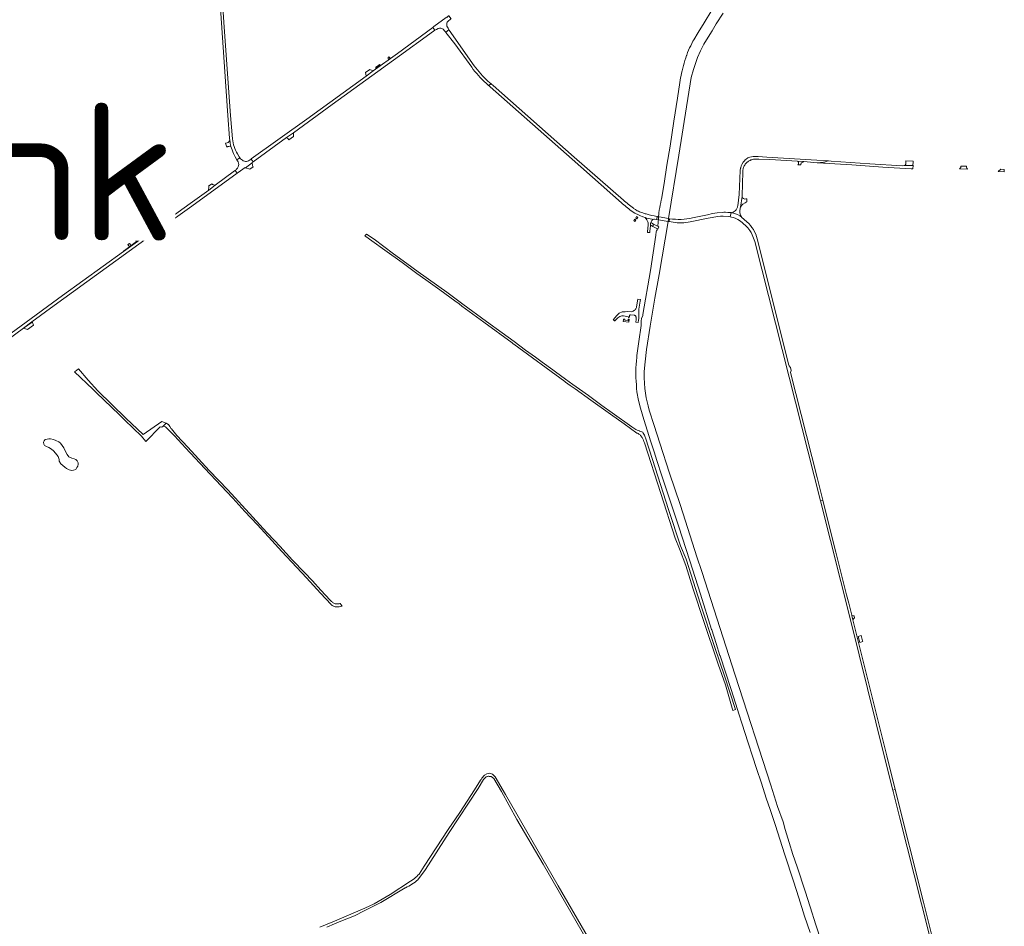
# Model space of a CAD drawing. Header units: metres. Extents: x 166325 to 190320, y 381923 to 404576.
# Tile 626 of 656: x 171930 to 173216, y 396203 to 397386. Entities that reach past the tile are written whole.
import ezdxf

# ---------------------------------------------------------------- set-up
doc = ezdxf.new("R2010")
doc.units = ezdxf.units.M
for name, color, linetype, lineweight in [('B-WE-OG-WATER_BEEK-GV', 8, 'Continuous', 18), ('B-WE-OG-WATER_MEER-GV', 8, 'Continuous', 18), ('B-WE-VH-VERHARDING_ASFALT-GV', 8, 'Continuous', 18), ('B-WE-VH-VERHARDING_BETON-GV', 8, 'Continuous', 18), ('B-WE-VH-VERHARDING_BETONSTRAATSTEEN-GV', 8, 'Continuous', 18), ('B-WE-VH-VERHARDING_FUNDERING_ZAND-GV', 8, 'Continuous', 18), ('B-WE-VH-VERHARDING_GESLOTEN-GV', 8, 'Continuous', 18), ('B-WE-VH-VERHARDING_STRAATBAKSTEEN-GV', 8, 'Continuous', 18), ('X-XX-AL-TEKENBLAD-T50', 4, 'Continuous', 50)]:
    doc.layers.add(name, color=color, linetype=linetype, lineweight=lineweight)
doc.styles.add('NLCS-ISO-M500-T50', font='NLCS-ISO.ttf', dxfattribs={"height": 2.5})

msp = doc.modelspace()

# ---------------------------------------------------------------- linework, layer by layer
at = {"layer": 'B-WE-OG-WATER_BEEK-GV', "flags": 128}
for points in [[(172833.91, 397398.434), (172823.652, 397382.086), (172815.813, 397369.649), (172810.241, 397360.046), (172809.241, 397358.213), (172807.71, 397355.271), (172806.251, 397352.294), (172804.864, 397349.282), (172803.549, 397346.238), (172802.309, 397343.163), (172801.144, 397340.059), (172800.952, 397339.539), (172799.798, 397336.271), (172798.719, 397332.978), (172797.717, 397329.66), (172796.791, 397326.32), (172795.943, 397322.96), (172795.173, 397319.58), (172795.084, 397319.25), (172794.319, 397316.252), (172793.633, 397313.236), (172793.025, 397310.203), (172792.495, 397307.155), (172792.044, 397304.094), (172789.144, 397283.743), (172784.438, 397253.547), (172779.351, 397220.906), (172775.285, 397196.221), (172771.612, 397172.424), (172768.055, 397151.767), (172767.887, 397151.068), (172767.122, 397147.691), (172766.435, 397144.296), (172765.827, 397140.886), (172765.297, 397137.464), (172764.847, 397134.03), (172763.669, 397120.887), (172763.461, 397117.537), (172763.778, 397116.119), (172764.498, 397115.633), (172763.54, 397112.649), (172763.245, 397112.795), (172762.81, 397113.036), (172762.32, 397111.914), (172761.813, 397110.568), (172761.381, 397109.197), (172761.027, 397107.803), (172760.75, 397106.392), (172760.552, 397104.967), (172753.584, 397058.975), (172743.879, 397001.539), (172743.604, 396999.679), (172742.22, 396996.576), (172741.707, 396992.162), (172741.707, 396986.848), (172738.665, 396966.277), (172736.022, 396947.884), (172735.796, 396945.684), (172735.758, 396945.294), (172735.356, 396940.722), (172735.032, 396936.144), (172734.789, 396931.561), (172734.683, 396928.86), (172734.682, 396928.137), (172734.718, 396923.488), (172734.833, 396918.841), (172735.029, 396914.196), (172735.305, 396909.555), (172735.66, 396904.92), (172736.095, 396900.292), (172738.189, 396888.932), (172740.584, 396878.938), (172744.981, 396864.304), (172754.138, 396834.979), (172758.401, 396822.294), (172762.163, 396810.982), (172768.66, 396790.809), (172790.206, 396725.621), (172805.168, 396679.715), (172819.262, 396636.164), (172833.553, 396590.053), (172833.66, 396589.727), (172839.602, 396571.746), (172844.476, 396556.395), (172844.723, 396555.617), (172858.655, 396513.015), (172865.36, 396492.505), (172869.3, 396480.189), (172872.938, 396468.073), (172881.431, 396442.043), (172887.096, 396424.67), (172892.237, 396408.619), (172898.745, 396389.351), (172904.888, 396370.12), (172909.791, 396355.355), (172916.386, 396335.537), (172929.157, 396296.226), (172940.275, 396261.731), (172947.201, 396240.039), (172955.017, 396216.01), (172962.077, 396194.572)], [(172976.532, 396183.372), (172969.704, 396204.466), (172962.15, 396228.127), (172955.525, 396248.732), (172945.083, 396280.161), (172939.738, 396296.445), (172934.785, 396312.233), (172929.614, 396329.158), (172926.899, 396338.893), (172919.432, 396359.134), (172910.672, 396386.813), (172864.146, 396530.416), (172820.718, 396665.791), (172814.3, 396685.129), (172799.485, 396731.712), (172792.504, 396753.133), (172778.574, 396794.455), (172765.917, 396833.216), (172758.558, 396856.458), (172752.183, 396876.498), (172750.586, 396882.093), (172748.044, 396892.666), (172746.331, 396904.886), (172745.541, 396918.678), (172745.624, 396922.747), (172745.707, 396926.858), (172746.708, 396939.575), (172748.676, 396955.701), (172753.556, 396986.173), (172759.636, 397022.494), (172765.17, 397053.627), (172776.78, 397122.88), (172776.791, 397122.943), (172777.373, 397126.415), (172777.411, 397126.64), (172790.614, 397209.17), (172800.659, 397272.474), (172805.592, 397302.257), (172806.931, 397310.668), (172809.716, 397321.388), (172815.204, 397336.757), (172819.077, 397345.436), (172821.207, 397349.727), (172823.613, 397354.424), (172828.981, 397363.426), (172834.14, 397371.777), (172839.676, 397380.711), (172848.574, 397394.529)]]:
    msp.add_lwpolyline(points, dxfattribs=at)
at = {"layer": 'B-WE-OG-WATER_MEER-GV', "flags": 128}
msp.add_lwpolyline([(171962.246, 396836.509), (171961.505, 396834.604), (171961.823, 396832.275), (171962.881, 396830.159), (171965.527, 396828.994), (171968.49, 396827.619), (171971.983, 396825.396), (171974.311, 396823.491), (171977.275, 396820.528), (171980.45, 396816.189), (171982.037, 396812.273), (171981.931, 396809.839), (171984.26, 396806.558), (171989.128, 396802.007), (171991.668, 396800.314), (171994.949, 396798.62), (171998.653, 396797.879), (172000.558, 396798.091), (172003.521, 396799.149), (172004.791, 396801.478), (172006.167, 396803.383), (172006.802, 396805.923), (172006.591, 396807.828), (172005.321, 396810.262), (172003.627, 396811.955), (172001.299, 396813.119), (171998.441, 396813.966), (171995.584, 396815.024), (171994.526, 396815.765), (171992.515, 396818.411), (171990.61, 396821.586), (171988.176, 396827.195), (171985.847, 396830.476), (171983.625, 396833.228), (171981.296, 396835.027), (171977.698, 396836.72), (171974.417, 396837.99), (171970.395, 396838.943), (171968.49, 396839.049), (171966.374, 396838.837), (171963.834, 396838.096)], close=True, dxfattribs=at)
at = {"layer": 'B-WE-VH-VERHARDING_ASFALT-GV', "flags": 128}
for points in [[(172163.7, 397821.76), (172164.131, 397815.23), (172168.541, 397748.361), (172169.121, 397739.973), (172169.254, 397738.053), (172175.261, 397651.182), (172175.809, 397643.258), (172176.769, 397629.368), (172176.784, 397629.157), (172177.484, 397619.036), (172179.426, 397590.976), (172180.152, 397580.473), (172180.246, 397579.118), (172202.241, 397261.02), (172204.401, 397231.527), (172204.672, 397228.571)], [(172208.071, 397230.6), (172205.421, 397261.18), (172197.311, 397376.66), (172188.929, 397500)], [(172490.87, 397372.709), (172490.638, 397373.039), (172486.468, 397370.065), (172486.754, 397369.684), (172498.44, 397354.85), (172520.38, 397324.16)], [(172523.781, 397325.93), (172490.87, 397372.709)], [(172539.184, 397303.295), (172542.515, 397300.462), (172545.769, 397302.314), (172541.545, 397305.834)], [(172654.163, 397206.753), (172548.433, 397300.093), (172546.243, 397301.919), (172546.119, 397302.022), (172545.769, 397302.314), (172542.515, 397300.462), (172542.793, 397300.226), (172543.741, 397299.419), (172544.631, 397298.662), (172651.582, 397203.972), (172715.832, 397147.341)], [(172209.421, 397211.67), (172211.51, 397207.375), (172213.862, 397203.351), (172217.844, 397206.022), (172216.937, 397207.284), (172214.509, 397211.114)], [(172218.832, 397204.672), (172218.786, 397204.723), (172218.741, 397204.773), (172217.844, 397206.022), (172213.862, 397203.351), (172214.637, 397202.027), (172214.704, 397201.912), (172215.55, 397200.464)], [(172233.843, 397199.294), (172233.773, 397199.709), (172235.004, 397200.601), (172232.48, 397204.285), (172231.064, 397203.305), (172230.43, 397202.866), (172229.183, 397202.004)], [(172718.406, 397150.659), (172654.163, 397206.753)], [(173096.763, 397195.709), (173096.412, 397196.496), (173096.399, 397197.467), (173096.478, 397198.953), (173096.616, 397201.561), (173087.264, 397201.98), (173087.143, 397199.137), (173087.094, 397197.997), (173087.071, 397197.447)], [(172210.994, 397188.78), (172185.597, 397170.05), (172185.564, 397170.025), (172177.102, 397163.87), (172153.129, 397146.43), (172096.445, 397105.527), (172096.441, 397105.524), (172066.108, 397083.577), (171986.467, 397025.955), (171932.371, 396986.618), (171843.868, 396922.085)], [(172098.736, 397102.194), (172155.181, 397142.917), (172214.386, 397185.772), (172211.832, 397189.375)], [(172211.832, 397189.375), (172214.386, 397185.772), (172215.755, 397186.762), (172224.657, 397193.206), (172225.078, 397192.992), (172233.843, 397199.294)], [(173084.774, 397195.651), (173096.763, 397195.709)], [(172759.1, 397125.839), (172761.518, 397125.443), (172762.223, 397127.309), (172762.927, 397129.175), (172762.749, 397129.206), (172761.953, 397129.341), (172758.744, 397130.001), (172755.546, 397130.712), (172751.846, 397131.603), (172748.164, 397132.563), (172747.023, 397132.91), (172743.784, 397133.895), (172739.533, 397135.593), (172737.963, 397136.144), (172736.469, 397136.876), (172734.076, 397138.293), (172731.772, 397139.85), (172731.472, 397140.064)], [(172728.688, 397136.626), (172733.276, 397133.827), (172738.011, 397131.283), (172739.697, 397130.705), (172743.902, 397128.85), (172744.137, 397128.767), (172746.335, 397128.029), (172746.865, 397127.864), (172748.974, 397127.253), (172751.222, 397126.683), (172753.488, 397126.191), (172755.769, 397125.777), (172756.768, 397125.587), (172756.902, 397125.562)], [(172778.704, 397126.414), (172778.187, 397122.714), (172783.179, 397121.897)], [(172805.672, 397122.322), (172829.18, 397127.09), (172841.602, 397129.502)], [(172841.602, 397129.502), (172845.034, 397129.772), (172848.476, 397129.812), (172855.055, 397129.479), (172857.797, 397128.931), (172858.93, 397134.313), (172857.23, 397134.374), (172854.643, 397134.623), (172851.66, 397134.846), (172849.484, 397134.796), (172847.462, 397134.697), (172840.867, 397134.281), (172834.585, 397133.151), (172828.378, 397131.663), (172808.813, 397127.412)], [(172879.593, 397122.36), (172872.761, 397128.411), (172872.474, 397128.91), (172870.619, 397130.03), (172867.211, 397131.78), (172863.634, 397133.074), (172860.647, 397133.948), (172859.682, 397134.286), (172858.93, 397134.313), (172857.797, 397128.931), (172859.339, 397128.623), (172861.932, 397127.865), (172865.019, 397126.748), (172867.949, 397125.243), (172869.959, 397124.03), (172871.744, 397122.854), (172873.268, 397121.492), (172875.263, 397119.912), (172877.982, 397117.427), (172880.97, 397114.621), (172883.621, 397111.179), (172884.98, 397108.553), (172885.726, 397107.328), (172889.136, 397098.819), (172889.8, 397096.668), (172934.822, 396919.631), (172975.571, 396757.961), (172978.752, 396758.826), (172971.313, 396788.413), (172936.623, 396925.594), (172936.799, 396926.917), (172937.283, 396928.161), (172936.401, 396932.283), (172935.652, 396933.045), (172935.035, 396933.918), (172934.704, 396934.553), (172934.443, 396935.221), (172893.198, 397099.944)], [(171896.445, 396955.448), (171935.216, 396983.663), (171946.317, 396991.768), (171975.476, 397013.062), (172098.736, 397102.194)], [(173110.332, 396234.282), (173073.373, 396381.082), (173070.241, 396380.241), (173079.421, 396343.914), (173107.532, 396232.122), (173142.842, 396091.502), (173156.323, 396037.693), (173161.692, 396015.691), (173162.873, 396008.094)], [(173167.493, 396006.031), (173146.472, 396089.812), (173110.332, 396234.282)]]:
    msp.add_lwpolyline(points, dxfattribs=at)
for points in [[(172472.462, 397372.357), (172469.705, 397376.027), (172423.485, 397342.212), (172391.828, 397319.245), (172382.713, 397312.633), (172305.11, 397256.333), (172232.753, 397204.474), (172232.48, 397204.285), (172235.004, 397200.601), (172278.802, 397232.306), (172287.586, 397238.664), (172338.27, 397275.354), (172426.118, 397339.15), (172465.65, 397367.592)], [(172888.155, 397204.035), (172888.555, 397204.102), (172890.284, 397204.246), (172892.017, 397204.311), (172893.752, 397204.296), (172895.306, 397204.215), (172909.629, 397203.681), (172945.568, 397201.396), (172953.783, 397200.873), (172971.442, 397199.539), (172975.659, 397199.665), (172977.584, 397199.804), (172979.497, 397200.055), (172981.392, 397200.418), (172983.263, 397200.891), (172986.205, 397201.887), (172982.706, 397202.079), (172970.874, 397202.738), (172905.646, 397206.809), (172894.54, 397207.541), (172889.789, 397207.669), (172887.908, 397207.593), (172885.523, 397207.255), (172883.567, 397206.729), (172880.968, 397205.666), (172878.57, 397204.016), (172877.444, 397203.075), (172876.359, 397202.104), (172874.929, 397200.315), (172873.042, 397197.035), (172872.3, 397195.499), (172871.644, 397192.957), (172871.4, 397192.191), (172870.75, 397189.222), (172869.416, 397158.215), (172868.566, 397150.455), (172867.59, 397143.117), (172867.419, 397142.193), (172867.17, 397141.284), (172866.845, 397140.4), (172866.446, 397139.546), (172865.976, 397138.729), (172865.439, 397137.955), (172864.387, 397136.771), (172861.75, 397134.792), (172860.991, 397134.527), (172859.682, 397134.286), (172860.647, 397133.948), (172863.634, 397133.074), (172867.211, 397131.78), (172870.619, 397130.03), (172872.474, 397128.91), (172872.019, 397129.699), (172871.19, 397130.806), (172870.653, 397132.833), (172870.557, 397133.91), (172870.521, 397135.068), (172870.606, 397137.775), (172870.734, 397138.814), (172870.982, 397140.018), (172871.409, 397141.468), (172873.418, 397155.198), (172873.334, 397155.676), (172873.308, 397156.161), (172874.196, 397187.675), (172874.259, 397188.837), (172874.401, 397189.993), (172874.623, 397191.136), (172874.922, 397192.262), (172875.297, 397193.364), (172875.748, 397194.438), (172876.271, 397195.478), (172876.864, 397196.48), (172877.525, 397197.439), (172878.25, 397198.351), (172879.036, 397199.21), (172879.879, 397200.014), (172880.775, 397200.757), (172881.72, 397201.438), (172882.71, 397202.052), (172883.739, 397202.596), (172884.803, 397203.069), (172885.897, 397203.467), (172887.016, 397203.79)], [(172989.839, 397201.687), (172986.205, 397201.887), (172983.263, 397200.891), (172981.392, 397200.418), (172979.497, 397200.055), (172977.584, 397199.804), (172975.659, 397199.665), (172971.442, 397199.539), (172987.319, 397198.529), (172994.6, 397197.994), (173016.816, 397196.571), (173057.086, 397193.843), (173071.957, 397192.921), (173094.148, 397191.666), (173096.205, 397191.55), (173096.763, 397195.709), (173084.774, 397195.651), (173082.517, 397195.617), (173040.142, 397198.175)], [(172764.891, 397128.831), (172762.927, 397129.175), (172761.518, 397125.443), (172761.787, 397125.399), (172764.3, 397124.988), (172776.791, 397122.943), (172778.187, 397122.714), (172778.704, 397126.414), (172777.411, 397126.64)], [(172738.65, 397004.036), (172738.58, 397006.611), (172738.72, 397008.175), (172739.004, 397010.78), (172739.349, 397013.38), (172739.754, 397015.971), (172740.219, 397018.553), (172740.744, 397021.123), (172737.226, 397021.559), (172735.651, 397011.536), (172735.608, 397011.359), (172735.357, 397010.536), (172735.031, 397009.738), (172734.633, 397008.975), (172734.165, 397008.252), (172733.632, 397007.575), (172733.039, 397006.951), (172731.19, 397005.881), (172728.74, 397004.963), (172724.079, 397005.151), (172720.568, 397004.983), (172716.67, 397004.797), (172712.76, 397002.98), (172709.95, 397000.208), (172705.203, 396994.522), (172706.015, 396993.927), (172706.965, 396993.177), (172707.211, 396992.983), (172708.959, 396994.785), (172709.496, 396995.278), (172711.337, 396996.966), (172712.589, 396997.821), (172713.767, 396998.625), (172716.191, 396999.415), (172718.426, 396999.422), (172720.851, 396999.244), (172720.843, 396999.007), (172722.561, 396998.808), (172725.053, 396998.519), (172724.946, 396997.565), (172725.517, 396997.505), (172726.133, 396997.441), (172726.31, 396998.943), (172726.385, 396999.576), (172726.416, 396999.84), (172727.364, 397000.758), (172727.738, 397001.122), (172732.296, 397000.638), (172732.823, 397000.446), (172733.316, 397000.182), (172733.767, 396999.85), (172734.166, 396999.458), (172734.505, 396999.012), (172734.777, 396998.523), (172734.977, 396998), (172735.077, 396997.593), (172735.164, 396996.578), (172735.172, 396995.559), (172735.116, 396994.702), (172734.682, 396991.243), (172737.773, 396990.758), (172737.834, 396991.192), (172738.152, 396993.749), (172738.393, 396996.314), (172738.556, 396998.885), (172738.642, 397001.46)], [(173017.963, 396602.872), (173017.466, 396604.863), (173016.624, 396608.211), (173016.413, 396609.05), (173012.515, 396624.551), (173009.778, 396635.437), (172995.817, 396690.958), (172993.276, 396701.064), (172978.752, 396758.826), (172975.571, 396757.961), (173015.132, 396601.003), (173058.923, 396425.032), (173070.241, 396380.241), (173073.373, 396381.082), (173062.212, 396425.413)]]:
    msp.add_lwpolyline(points, close=True, dxfattribs=at)
at = {"layer": 'B-WE-VH-VERHARDING_ASFALT-GV'}
for points in [[(172520.38, 397324.16, 0.05185426), (172539.184, 397303.295)], [(172541.545, 397305.834, -0.0414148), (172523.781, 397325.93)], [(172214.509, 397211.114, -0.0881718), (172208.071, 397230.6)], [(172206.169, 397220.725, 0.04283711), (172209.421, 397211.67)], [(172223.651, 397201.652, -0.13658116), (172218.832, 397204.672)], [(172229.183, 397202.004, -0.21758607), (172223.651, 397201.652)], [(172211.832, 397189.375, -0.02024674), (172210.994, 397188.78)], [(172213.111, 397190.51, -0.03394657), (172211.832, 397189.375)], [(172215.645, 397194.248, -0.09032612), (172213.111, 397190.51)], [(172215.55, 397200.464, -0.20275662), (172215.645, 397194.248)], [(173087.071, 397197.447, -0.30124826), (173084.774, 397195.651)], [(172731.472, 397140.064, -0.02429701), (172718.406, 397150.659)], [(172715.832, 397147.341, 0.02787829), (172728.688, 397136.626)], [(172756.902, 397125.562, -0.26974943), (172759.1, 397125.839)], [(172808.813, 397127.412, -0.08927553), (172778.704, 397126.414)], [(172783.179, 397121.897, 0.09091748), (172805.672, 397122.322)], [(172893.198, 397099.944, 0.15120853), (172879.593, 397122.36)]]:
    msp.add_lwpolyline(points, format="xyb", dxfattribs=at)
at = {"layer": 'B-WE-VH-VERHARDING_BETON-GV', "flags": 128}
for points in [[(173157.219, 397191.508), (173167.659, 397190.899), (173166.667, 397192.247), (173166.259, 397193.733), (173166.205, 397194.994), (173159.113, 397195.187), (173159.06, 397194.852), (173158.797, 397193.18)], [(172757.827, 397119.068), (172755.365, 397120.65), (172754.643, 397122.444), (172754.286, 397121.561), (172754.004, 397120.651), (172753.784, 397119.634), (172753.757, 397117.235), (172755.092, 397117.645), (172757.025, 397116.246)], [(172757.827, 397119.068), (172757.025, 397116.246), (172762.81, 397113.036), (172763.245, 397112.795), (172763.54, 397112.649), (172764.498, 397115.633), (172763.778, 397116.119)]]:
    msp.add_lwpolyline(points, close=True, dxfattribs=at)
at = {"layer": 'B-WE-VH-VERHARDING_BETONSTRAATSTEEN-GV', "flags": 128}
for points in [[(172490.101, 397384.909), (172490.632, 397385.318), (172491.659, 397386.088), (172493.108, 397387.175), (172493.543, 397387.501), (172490.687, 397391.368), (172490.217, 397391.03), (172488.822, 397390.027), (172487.764, 397389.266), (172487.645, 397389.419), (172487.111, 397389.029), (172471.119, 397377.346), (172469.566, 397376.212), (172469.705, 397376.027), (172472.462, 397372.357), (172474.085, 397373.263), (172474.629, 397373.567), (172476.587, 397374.66)], [(172482.983, 397373.739), (172484.876, 397371.743), (172485.974, 397370.585), (172486.468, 397370.065), (172490.638, 397373.039), (172489.56, 397375.292)], [(172204.672, 397228.571), (172203.023, 397226.408), (172202.486, 397225.983), (172201.003, 397225.467), (172199.201, 397224.931), (172200.678, 397219.941), (172201.984, 397220.483), (172203.2, 397220.77), (172204.629, 397221.034), (172206.169, 397220.725)]]:
    msp.add_lwpolyline(points, dxfattribs=at)
at = {"layer": 'B-WE-VH-VERHARDING_BETONSTRAATSTEEN-GV'}
for points in [[(172489.56, 397375.292, -0.42976641), (172490.101, 397384.909)], [(172476.587, 397374.66, -0.24934935), (172482.983, 397373.739)], [(172206.169, 397220.725, -0.03582348), (172204.672, 397228.571)]]:
    msp.add_lwpolyline(points, format="xyb", dxfattribs=at)
at = {"layer": 'B-WE-VH-VERHARDING_BETONSTRAATSTEEN-GV', "flags": 128}
for points in [[(172391.828, 397319.245), (172391.591, 397319.572), (172388.516, 397320.651), (172387.296, 397321.079), (172381.719, 397317.076), (172382.498, 397312.929), (172382.713, 397312.633)], [(172401.077, 397326.453), (172401.742, 397326.935), (172400.135, 397327.678), (172399.116, 397326.94), (172396.364, 397324.944), (172395.091, 397324.022), (172395.339, 397322.291)], [(172287.861, 397238.286), (172287.586, 397238.664), (172278.802, 397232.306), (172279.07, 397231.936), (172280.427, 397231.207), (172281.907, 397229.317), (172287.748, 397233.567)], [(172235.185, 397194.077), (172234.76, 397194.705), (172234.72, 397194.808), (172234.372, 397195.701), (172233.843, 397199.294), (172225.078, 397192.992), (172230.98, 397190.893)], [(173207.476, 397188.245), (173215.404, 397187.657), (173215.626, 397190.718), (173211.294, 397191.054)], [(172185.564, 397170.025), (172185.597, 397170.05), (172185.356, 397170.376), (172183.745, 397170.534), (172182.129, 397171.195), (172181.23, 397172.093), (172176.971, 397169.009), (172177.13, 397168.838), (172177.498, 397167.473), (172176.876, 397164.181), (172177.102, 397163.87)], [(172096.441, 397105.524), (172096.445, 397105.527), (172096.229, 397105.826), (172096.16, 397105.948), (172092.836, 397103.55), (172083.876, 397097.084), (172083.072, 397096.482), (172075.722, 397091.247), (172073.753, 397089.695), (172065.793, 397084.032), (172065.885, 397083.885), (172066.108, 397083.577)], [(172081.8, 397099.92), (172080.99, 397099.328), (172083.072, 397096.482), (172083.876, 397097.084)], [(172073.741, 397094.023), (172071.729, 397092.551), (172073.753, 397089.695), (172075.722, 397091.247)], [(171946.565, 396991.434), (171946.317, 396991.768), (171935.216, 396983.663), (171935.423, 396983.362)], [(171948.255, 396987.534), (171947.045, 396990.838), (171946.565, 396991.434), (171935.423, 396983.362), (171939.462, 396982.375), (171940.387, 396981.851)], [(172725.609, 396992.973), (172725.688, 396993.492), (172725.742, 396993.843), (172725.923, 396995.032), (172725.361, 396995.097), (172724.676, 396995.171), (172724.471, 396993.347), (172720.241, 396993.816), (172720.325, 396994.541), (172720.401, 396995.198), (172718.466, 396995.473), (172718.347, 396994.617), (172718.018, 396992.245), (172725.361, 396991.343)], [(173017.963, 396602.872), (173019.392, 396604.507), (173019.711, 396604.872), (173020.235, 396605.04), (173019.443, 396608.076), (173018.813, 396608.022), (173016.413, 396609.05), (173016.624, 396608.211), (173017.466, 396604.863)], [(173030.864, 396574.289), (173030.553, 396575.543), (173028.912, 396582.155), (173026.326, 396581.321), (173024.972, 396580.858), (173027.034, 396573.157)]]:
    msp.add_lwpolyline(points, close=True, dxfattribs=at)
at = {"layer": 'B-WE-VH-VERHARDING_FUNDERING_ZAND-GV', "flags": 128}
for points in [[(172752.832, 397108.196), (172753.134, 397110.317), (172753.757, 397117.235), (172753.784, 397119.634), (172754.004, 397120.651), (172754.286, 397121.561), (172754.643, 397122.444), (172755.599, 397124.16), (172756.768, 397125.587), (172755.769, 397125.777), (172753.488, 397126.191), (172751.222, 397126.683), (172748.974, 397127.253), (172746.865, 397127.864), (172749.206, 397124.973), (172750.342, 397122.45), (172750.687, 397121.189), (172750.859, 397119.613), (172750.736, 397117.061), (172750.411, 397114.767), (172749.733, 397108.529)], [(172649.12, 396908.638), (172655.322, 396904.276), (172676.059, 396889.358), (172701.659, 396871.046), (172719.205, 396858.447), (172735.96, 396846.669), (172736.893, 396846.29), (172737.792, 396845.839), (172738.653, 396845.317), (172739.47, 396844.729), (172740.238, 396844.077), (172740.951, 396843.367), (172741.606, 396842.603), (172742.198, 396841.788), (172742.724, 396840.93), (172742.746, 396840.89), (172743.652, 396839.142), (172744.486, 396837.359), (172745.247, 396835.544), (172745.887, 396833.831), (172767.396, 396767.746), (172786.054, 396709.373), (172791.843, 396695.284), (172799.788, 396673.568), (172809.423, 396642.639), (172810.262, 396640.154), (172822.681, 396603.399), (172842.008, 396544.966), (172851.504, 396518.143), (172860.419, 396487.365), (172860.743, 396486.065), (172861.255, 396484.469), (172864.539, 396485.869), (172850.48, 396529.753), (172837.707, 396566.655), (172819.177, 396623.353), (172800.25, 396681.799), (172792.955, 396699.473), (172777.393, 396746.832), (172756.233, 396812.283), (172747.177, 396840.156), (172746.879, 396841.119), (172746.368, 396842.546), (172745.782, 396843.945), (172745.123, 396845.31), (172744.393, 396846.639), (172743.594, 396847.928), (172739.595, 396849.261), (172739.28, 396849.364), (172737.758, 396849.912), (172736.264, 396850.534), (172734.803, 396851.23), (172733.379, 396851.996), (172731.994, 396852.833), (172730.652, 396853.737), (172729.356, 396854.705), (172703.811, 396873.176), (172690.205, 396882.784), (172672.83, 396895.419), (172661.186, 396903.69), (172652.211, 396910.14), (172642.84, 396917.092), (172629.971, 396926.332), (172626.211, 396929.106), (172612.419, 396939.219), (172603.78, 396945.508), (172590.603, 396954.994), (172575.698, 396966.128), (172560.158, 396977.614), (172539.839, 396992.35), (172508.851, 397014.772), (172487.905, 397030.454), (172450.664, 397057.246), (172435.9, 397068.107), (172418.51, 397080.476), (172392.969, 397099.573), (172383.213, 397106.423), (172381.316, 397104.533), (172380.859, 397104.078), (172382.076, 397103.172), (172390.013, 397097.538), (172407.182, 397085.354), (172429.584, 397069.151), (172448.953, 397054.937), (172460.354, 397046.614), (172478.68, 397033.439), (172498.434, 397019.118), (172503.835, 397015.399), (172507.649, 397012.34), (172536.416, 396991.198), (172573.086, 396964.233), (172574.411, 396963.254), (172575.409, 396962.517), (172641.905, 396913.82), (172642.919, 396913)], [(172121.443, 396859.347), (172116.017, 396861.803), (172091.41, 396844.605), (172068.923, 396866.001), (172032.278, 396901.639), (172019.804, 396915.591), (172007.35, 396930.502), (172004.707, 396928.452), (172001.913, 396926.712), (172025.659, 396903.876), (172028.406, 396901.234), (172030.256, 396899.455), (172060.677, 396870.199), (172067.538, 396863.622), (172089.384, 396842.682), (172095.124, 396835.584), (172113.919, 396854.703), (172115.998, 396854.217), (172117.575, 396855.703), (172121.127, 396859.05)], [(172121.443, 396859.347), (172121.127, 396859.05), (172117.575, 396855.703), (172118.091, 396855.634), (172119.035, 396855.427), (172119.959, 396855.143), (172120.857, 396854.784), (172132.645, 396842.94), (172146.792, 396827.244), (172171.978, 396800.522), (172193.379, 396777.507), (172208.495, 396761.451), (172224.296, 396744.362), (172240.19, 396727.202), (172254.995, 396711.232), (172272.742, 396691.824), (172304.824, 396657.428), (172323.029, 396637.457), (172336.949, 396622.643), (172337.05, 396622.548), (172337.757, 396621.943), (172338.222, 396621.599), (172339.006, 396621.098), (172339.83, 396620.666), (172340.252, 396620.479), (172341.125, 396620.157), (172342.023, 396619.911), (172342.076, 396619.905), (172343.394, 396619.795), (172344.716, 396619.766), (172346.038, 396619.816), (172347.355, 396619.946), (172348.661, 396620.156), (172349.952, 396620.444), (172351.223, 396620.81), (172348.618, 396624.207), (172348.417, 396624.132), (172347.555, 396623.865), (172346.673, 396623.675), (172345.778, 396623.564), (172344.876, 396623.533), (172343.975, 396623.582), (172343.083, 396623.71), (172342.322, 396623.884), (172341.462, 396624.158), (172340.63, 396624.506), (172340.388, 396624.624), (172339.602, 396625.066), (172338.858, 396625.576), (172338.161, 396626.149), (172337.518, 396626.782), (172335.541, 396628.521), (172323.56, 396641.415), (172312.434, 396653.542), (172301.961, 396664.495), (172286.557, 396680.543), (172269.81, 396698.953), (172263.237, 396705.99), (172252.928, 396716.582), (172234.556, 396736.894), (172202.236, 396772.361), (172177.698, 396797.921), (172149.818, 396828.025), (172135.65, 396843.612), (172128.369, 396851.906), (172128.11, 396852.278), (172126.307, 396854.941), (172124.572, 396857.647), (172124.283, 396857.923), (172123.737, 396858.358), (172123.145, 396858.728), (172122.514, 396859.027), (172121.853, 396859.253)]]:
    msp.add_lwpolyline(points, close=True, dxfattribs=at)
for points in [[(172718.592, 396108.324), (172633.331, 396255.4), (172564.333, 396374.966), (172551.235, 396397.867), (172547.369, 396401.205), (172543.73, 396402.635), (172540.014, 396401.84), (172537.129, 396400.043), (172535.916, 396398.73), (172534.763, 396397.364), (172533.672, 396395.948), (172532.645, 396394.484), (172531.979, 396393.453), (172524.129, 396380.949), (172504.82, 396351.23), (172489.674, 396328.929), (172458.484, 396281.216), (172451.744, 396270.857), (172450.289, 396269.314), (172448.777, 396267.826), (172447.21, 396266.396), (172445.591, 396265.026), (172443.921, 396263.719), (172443.853, 396263.668), (172440.505, 396261.531), (172413.79, 396244.345), (172393.296, 396232.061), (172381.034, 396226.289), (172341.433, 396209.511), (172322.138, 396201.427)], [(172331.245, 396201.508), (172341.272, 396205.887), (172347.278, 396208.421), (172367.364, 396216.468), (172380.186, 396222.762), (172401.873, 396233.716), (172433.526, 396252.78), (172433.999, 396253.004), (172436.173, 396254.087), (172438.311, 396255.242), (172440.409, 396256.467), (172442.466, 396257.759), (172444.479, 396259.119), (172446.446, 396260.545), (172448.366, 396262.034), (172450.235, 396263.586), (172459.915, 396277.033), (172491.145, 396325.161), (172528.851, 396382.688), (172535.833, 396394.184), (172536.425, 396394.922), (172537.264, 396395.856), (172538.162, 396396.736), (172538.286, 396396.864), (172538.785, 396397.308), (172539.334, 396397.689), (172539.924, 396398.001), (172540.548, 396398.241), (172541.195, 396398.405), (172541.858, 396398.49), (172542.526, 396398.495), (172543.19, 396398.42), (172543.456, 396398.429), (172544.195, 396398.397), (172544.926, 396398.286), (172545.64, 396398.096), (172546.33, 396397.83), (172546.987, 396397.492), (172547.604, 396397.084), (172548.173, 396396.613), (172548.688, 396396.082), (172549.143, 396395.499), (172559.298, 396378.66), (172579.53, 396342.087), (172613.856, 396283.796), (172728.435, 396084.711)]]:
    msp.add_lwpolyline(points, dxfattribs=at)
at = {"layer": 'B-WE-VH-VERHARDING_GESLOTEN-GV', "flags": 128}
for points in [[(172733.147, 397125.738), (172731.963, 397124.145), (172733.531, 397122.95), (172734.726, 397124.534)], [(172735.717, 397129.113), (172734.571, 397127.58), (172736.17, 397126.395), (172737.281, 397127.892)]]:
    msp.add_lwpolyline(points, close=True, dxfattribs=at)
at = {"layer": 'B-WE-VH-VERHARDING_STRAATBAKSTEEN-GV', "flags": 128}
for points in [[(172414.169, 397335.95), (172412.224, 397337.676), (172411.354, 397337.152), (172411.505, 397335.656), (172411.658, 397334.129)], [(172953.783, 397200.873), (172945.568, 397201.396), (172945.98, 397200.801), (172946.734, 397200.701), (172947.025, 397200.067), (172947.143, 397199.183), (172947.022, 397198.201), (172946.852, 397197.535), (172946.307, 397196.827), (172950.08, 397196.59), (172950.168, 397197.579), (172950.475, 397198.696), (172950.954, 397199.359), (172951.679, 397199.948), (172952.507, 397200.43)]]:
    msp.add_lwpolyline(points, close=True, dxfattribs=at)
for points in [[(172873.418, 397155.198), (172871.409, 397141.468), (172872.682, 397143.56), (172874.344, 397145.495), (172877.513, 397147.32), (172878.799, 397148.061), (172879.75, 397148.288), (172879.354, 397152.402)], [(172879.354, 397152.402), (172878.34, 397152.161)]]:
    msp.add_lwpolyline(points, dxfattribs=at)
at = {"layer": 'B-WE-VH-VERHARDING_STRAATBAKSTEEN-GV'}
msp.add_lwpolyline([(172878.34, 397152.161, -0.41425204), (172873.418, 397155.198)], format="xyb", dxfattribs=at)

# ---------------------------------------------------------------- next in the draw order: texts
at = {"layer": 'X-XX-AL-TEKENBLAD-T50', "insert": (171138.003, 397097.93), "char_height": 180, "attachment_point": 7, "style": 'NLCS-ISO-M500-T50', "bg_fill": 3, "box_fill_scale": 1, "bg_fill_color": 256, "bg_fill_transparency": 0}
msp.add_mtext('Boerdonk', dxfattribs=at)

doc.saveas('drawing.dxf')
